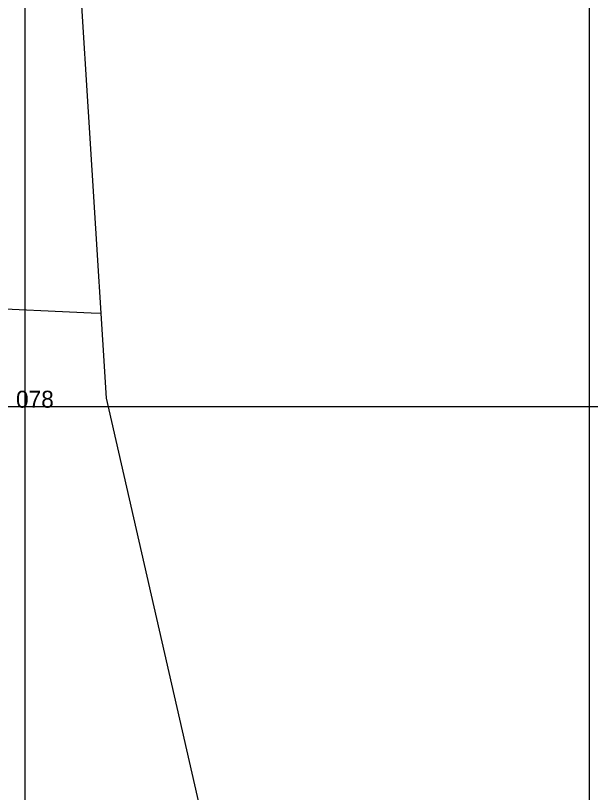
# Model space of a CAD drawing. Extents: x 353423 to 364002, y 127000 to 201942.
# Drawn here: x 360992 to 361501, y 150658 to 151346 of the extents above; entities that cross this region are included whole.
import ezdxf

# ---------------------------------------------------------------- set-up
doc = ezdxf.new("R2010")
doc.units = 0
for name, color, linetype in [('E_LAND_TreeLine', 7, 'Continuous'), ('E_MISCPROP', 7, 'Continuous'), ('E_RDWY_Gravel', 7, 'Continuous')]:
    doc.layers.add(name, color=color, linetype=linetype)

msp = doc.modelspace()

# ---------------------------------------------------------------- linework, layer by layer
at = {"layer": 'E_LAND_TreeLine'}
for p, q in [((361000, 150500), (361000, 153000)), ((361500, 150500), (361500, 153000)), ((361000, 149000), (361000, 151500)), ((361500, 149000), (361500, 151500)), ((359000, 151000), (361500, 151000)), ((360000, 151000), (362500, 151000))]:
    msp.add_line(p, q, dxfattribs=at)
at = {"layer": 'E_MISCPROP'}
msp.add_lwpolyline([(361067.16, 151082.25), (361058.43, 151082.43), (360956.25, 151087.39), (360905.55, 151089.43), (360871.14, 151091.94), (360851.79, 151095.64), (360837.98, 151101.33), (360827.27, 151109.52), (360822.35, 151115.83), (360816.89, 151126.01), (360805.92, 151163.74), (360785.77, 151250.69), (360754.89, 151382.83)], dxfattribs=at)
at = {"layer": 'E_RDWY_Gravel'}
for points in [[(361459.32, 152809.18), (360969.87, 152622.67), (361071.9, 151007.16)], [(361071.9, 151007.16), (361346.34, 149805.62), (362166.51, 149320.22)]]:
    msp.add_lwpolyline(points, dxfattribs=at)

# ---------------------------------------------------------------- texts
msp.add_text('078', height=15, dxfattribs=at).set_placement((360991.96, 150998.86))
msp.add_text('078', height=15, dxfattribs=at).set_placement((360991.96, 150998.86))

doc.saveas('drawing.dxf')
